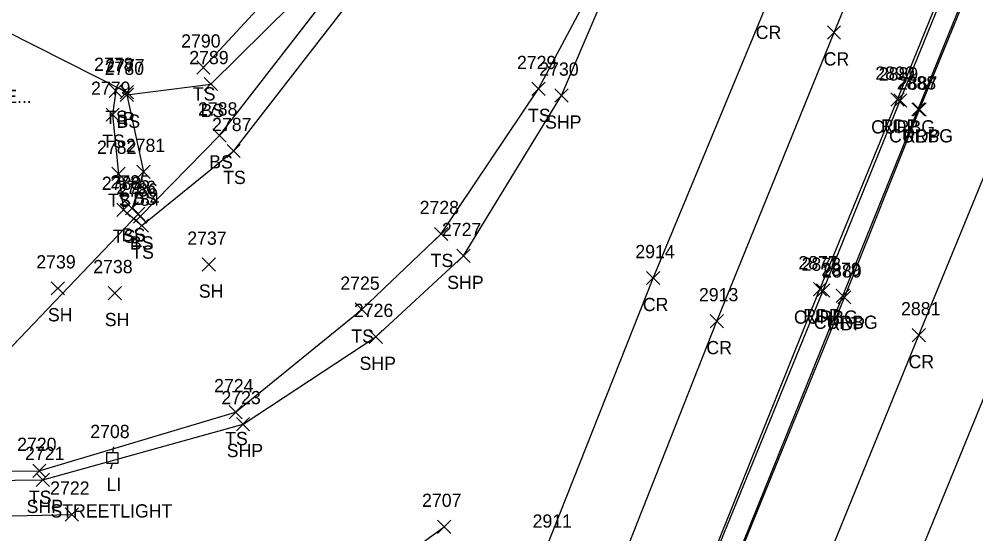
# Model space of a CAD drawing. Extents: x 1623612 to 1625808, y 621345 to 627748.
# Drawn here: x 1624694.8 to 1624839.4, y 626487.2 to 626565 of the extents above; entities that cross this region are included whole.
import ezdxf

# ---------------------------------------------------------------- set-up
doc = ezdxf.new("R2010")
doc.units = 0
for name, color, linetype in [('D_A', 7, 'Continuous'), ('D_I', 7, 'Continuous'), ('D_TIC', 7, 'Continuous'), ('DCP', 7, 'Continuous'), ('L_A', 7, 'Continuous'), ('L_I', 7, 'Continuous'), ('L_TIC', 7, 'Continuous'), ('LELB', 7, 'Continuous'), ('M_C', 7, 'Continuous'), ('P_A', 7, 'Continuous'), ('P_I', 7, 'Continuous'), ('P_TIC', 7, 'Continuous'), ('PET', 7, 'Continuous'), ('PRC', 7, 'Continuous'), ('PSP', 7, 'Continuous'), ('R_A', 7, 'Continuous'), ('R_I', 7, 'Continuous'), ('R_TIC', 7, 'Continuous'), ('RC', 7, 'Continuous'), ('U_A', 7, 'Continuous'), ('U_C', 7, 'Continuous'), ('U_I', 7, 'Continuous'), ('ULP', 7, 'Continuous')]:
    doc.layers.add(name, color=color, linetype=linetype)

msp = doc.modelspace()

# ---------------------------------------------------------------- linework, layer by layer
at = {"layer": 'D_TIC'}
for points in [[(1624710.06, 626552.97), (1624712.06, 626554.97)], [(1624712.06, 626552.97), (1624710.06, 626554.97)], [(1624711.81, 626534.59), (1624713.81, 626536.59)], [(1624713.81, 626534.59), (1624711.81, 626536.59)]]:
    msp.add_lwpolyline(points, dxfattribs=at)
at = {"layer": 'DCP'}
for points in [[(1624498.55, 626661.39), (1624711.06, 626553.97)], [(1624600.74, 626418.24), (1624712.81, 626535.59)]]:
    msp.add_lwpolyline(points, dxfattribs=at)
at = {"layer": 'L_TIC'}
for points in [[(1624721.63, 626556.7), (1624723.63, 626558.7)], [(1624723.63, 626556.7), (1624721.63, 626558.7)], [(1624722.76, 626554.19), (1624724.76, 626556.19)], [(1624724.76, 626554.19), (1624722.76, 626556.19)], [(1624772.28, 626553.45), (1624774.28, 626555.45)], [(1624774.28, 626553.45), (1624772.28, 626555.45)], [(1624708.38, 626553.17), (1624710.38, 626555.17)], [(1624710.38, 626553.17), (1624708.38, 626555.17)], [(1624710.07, 626552.57), (1624712.07, 626554.57)], [(1624712.07, 626552.57), (1624710.07, 626554.57)], [(1624710.07, 626552.57), (1624712.07, 626554.57)], [(1624712.07, 626552.57), (1624710.07, 626554.57)], [(1624707.92, 626549.56), (1624709.92, 626551.56)], [(1624709.92, 626549.56), (1624707.92, 626551.56)], [(1624724.08, 626546.43), (1624726.08, 626548.43)], [(1624726.08, 626546.43), (1624724.08, 626548.43)], [(1624726.21, 626544.08), (1624728.21, 626546.08)], [(1624728.21, 626544.08), (1624726.21, 626546.08)], [(1624708.82, 626540.64), (1624710.82, 626542.64)], [(1624710.82, 626540.64), (1624708.82, 626542.64)], [(1624712.6, 626540.93), (1624714.6, 626542.93)], [(1624714.6, 626540.93), (1624712.6, 626542.93)], [(1624709.55, 626535.2), (1624711.55, 626537.2)], [(1624711.55, 626535.2), (1624709.55, 626537.2)], [(1624710.85, 626535.41), (1624712.85, 626537.41)], [(1624712.85, 626535.41), (1624710.85, 626537.41)], [(1624712.09, 626534.19), (1624714.09, 626536.19)], [(1624714.09, 626534.19), (1624712.09, 626536.19)], [(1624712.34, 626532.8), (1624714.34, 626534.8)], [(1624714.34, 626532.8), (1624712.34, 626534.8)], [(1624757.57, 626531.54), (1624759.57, 626533.54)], [(1624759.57, 626531.54), (1624757.57, 626533.54)], [(1624722.46, 626526.91), (1624724.46, 626528.91)], [(1624724.46, 626526.91), (1624722.46, 626528.91)], [(1624699.65, 626523.33), (1624701.65, 626525.33)], [(1624701.65, 626523.33), (1624699.65, 626525.33)], [(1624708.25, 626522.61), (1624710.25, 626524.61)], [(1624710.25, 626522.61), (1624708.25, 626524.61)], [(1624745.58, 626520.11), (1624747.58, 626522.11)], [(1624747.58, 626520.11), (1624745.58, 626522.11)], [(1624726.51, 626504.63), (1624728.51, 626506.63)], [(1624728.51, 626504.63), (1624726.51, 626506.63)], [(1624696.84, 626495.76), (1624698.84, 626497.76)], [(1624698.84, 626495.76), (1624696.84, 626497.76)]]:
    msp.add_lwpolyline(points, dxfattribs=at)
at = {"layer": 'LELB'}
for points in [[(1624615.9, 626533.68), (1624628.34, 626517.81), (1624651.68, 626503.49), (1624672.86, 626496.66), (1624697.84, 626496.76), (1624727.51, 626505.63), (1624746.58, 626521.11), (1624758.57, 626532.54), (1624773.28, 626554.45), (1624786.86, 626579.99), (1624794.42, 626601.79), (1624793.58, 626616.57), (1624811.15, 626643.21), (1624828.1, 626685.55), (1624843.97, 626725.86), (1624856.06, 626759.93), (1624861.86, 626782.94), (1624871.06, 626797.23), (1624885.45, 626829.9), (1624902.65, 626871.21)], [(1624711.07, 626553.57), (1624723.76, 626555.19), (1624748.34, 626579.52), (1624752.93, 626596.28), (1624756.89, 626622.13)], [(1624711.07, 626553.57), (1624713.6, 626541.93), (1624711.85, 626536.41), (1624713.09, 626535.19), (1624725.08, 626547.43), (1624749.36, 626578.73), (1624761.22, 626597.78), (1624770.1, 626619.53)], [(1624709.38, 626554.17), (1624708.92, 626550.56), (1624709.82, 626541.64), (1624710.55, 626536.2), (1624713.34, 626533.8), (1624727.21, 626545.08), (1624752.21, 626577.31), (1624761.22, 626597.78)], [(1624722.63, 626557.7), (1624744.86, 626581.77), (1624752.93, 626596.28)]]:
    msp.add_lwpolyline(points, dxfattribs=at)
at = {"layer": 'P_TIC'}
for points in [[(1624816.93, 626561.99), (1624818.93, 626563.99)], [(1624818.93, 626561.99), (1624816.93, 626563.99)], [(1624775.74, 626552.45), (1624777.74, 626554.45)], [(1624777.74, 626552.45), (1624775.74, 626554.45)], [(1624826.52, 626551.84), (1624828.52, 626553.84)], [(1624828.52, 626551.84), (1624826.52, 626553.84)], [(1624829.85, 626550.33), (1624831.85, 626552.33)], [(1624831.85, 626550.33), (1624829.85, 626552.33)], [(1624760.94, 626528.22), (1624762.94, 626530.22)], [(1624762.94, 626528.22), (1624760.94, 626530.22)], [(1624789.6, 626524.88), (1624791.6, 626526.88)], [(1624791.6, 626524.88), (1624789.6, 626526.88)], [(1624814.81, 626523.2), (1624816.81, 626525.2)], [(1624816.81, 626523.2), (1624814.81, 626525.2)], [(1624818.49, 626521.96), (1624820.49, 626523.96)], [(1624820.49, 626521.96), (1624818.49, 626523.96)], [(1624799.21, 626518.37), (1624801.21, 626520.37)], [(1624801.21, 626518.37), (1624799.21, 626520.37)], [(1624747.69, 626516), (1624749.69, 626518)], [(1624749.69, 626516), (1624747.69, 626518)], [(1624829.75, 626516.25), (1624831.75, 626518.25)], [(1624831.75, 626516.25), (1624829.75, 626518.25)], [(1624727.62, 626502.82), (1624729.62, 626504.82)], [(1624729.62, 626502.82), (1624727.62, 626504.82)], [(1624697.38, 626494.38), (1624699.38, 626496.38)], [(1624699.38, 626494.38), (1624697.38, 626496.38)], [(1624701.74, 626489.16), (1624703.74, 626491.16)], [(1624703.74, 626489.16), (1624701.74, 626491.16)], [(1624758.02, 626487.3), (1624760.02, 626489.3)], [(1624760.02, 626487.3), (1624758.02, 626489.3)]]:
    msp.add_lwpolyline(points, dxfattribs=at)
at = {"layer": 'PET'}
for points in [[(1624766.73, 626402.72), (1624780.64, 626437.98), (1624798.05, 626480.06), (1624815.81, 626524.2), (1624827.52, 626552.84), (1624846.03, 626598.35), (1624859.48, 626631.2), (1624866.7, 626649.12), (1624872.17, 626667.17), (1624878.33, 626693.72), (1624888.34, 626729.13), (1624901.95, 626767.65), (1624921.26, 626815.38), (1624932.49, 626843.12), (1624948.41, 626882.32), (1624965.05, 626923.7), (1624979.42, 626958.68), (1624996.36, 626998.74), (1625014.07, 627035.12), (1625037.87, 627077.32), (1625060.67, 627111.97), (1625086.82, 627148.78)], [(1624766.73, 626402.72), (1624766.83, 626400.8), (1624768.74, 626400.13), (1624770.3, 626401.2), (1624784.4, 626436.06), (1624801.24, 626478.11), (1624819.49, 626522.96), (1624830.85, 626551.33), (1624849.51, 626596.84), (1624862.82, 626629.63), (1624870.03, 626647.48), (1624887.2, 626689.75), (1624900.85, 626722.92), (1624916.26, 626761.13), (1624935.59, 626808.93), (1624946.63, 626835.79), (1624962.93, 626876.24), (1624979.58, 626917.12), (1624994.1, 626953.25), (1625010.3, 626991.9), (1625027.96, 627028.75), (1625048.74, 627069.01), (1625070.59, 627104.96), (1625095.62, 627141.4)], [(1624211.36, 626948.94), (1624238.72, 626919.55), (1624262.36, 626893.71), (1624286.05, 626868.28), (1624309.88, 626842.73), (1624340.2, 626808.47), (1624365.34, 626781.16), (1624395.18, 626750.47), (1624419.59, 626724.64), (1624445.91, 626697.02), (1624473.1, 626668.14), (1624507.26, 626632.06), (1624527.99, 626609.86), (1624550.6, 626585.36), (1624578.26, 626556.05), (1624603.3, 626530.62), (1624620.59, 626513.39), (1624649.07, 626495.66), (1624671.18, 626489.46), (1624702.74, 626490.16)], [(1624787.66, 626371.25), (1624792.4, 626386.87), (1624807.67, 626426.99), (1624823.62, 626466.45), (1624842.65, 626512.83), (1624858.28, 626551.42), (1624873.9, 626593.46)]]:
    msp.add_lwpolyline(points, dxfattribs=at)
at = {"layer": 'PRC'}
for points in [[(1624734.72, 626386.78), (1624744.9, 626412.05), (1624760.66, 626450.1), (1624774.5, 626485.17), (1624790.6, 626525.88), (1624807.67, 626567), (1624823.36, 626605.3), (1624843.35, 626654.29), (1624857.69, 626692.78)], [(1624746.25, 626379.72), (1624755.28, 626407.62), (1624769.23, 626442.41), (1624785.45, 626481.97), (1624800.21, 626519.37), (1624817.93, 626562.99), (1624833.55, 626600.88), (1624853.94, 626650.59), (1624866.71, 626682.78)], [(1624769.71, 626365.07), (1624780.07, 626390.91), (1624796.16, 626430.92), (1624812.27, 626471.88), (1624830.75, 626517.25), (1624847.51, 626558.11), (1624861.26, 626592.1)], [(1624657.54, 626467.38), (1624680.7, 626465.41), (1624702.49, 626466.85), (1624727.83, 626471.96), (1624748.65, 626480.73), (1624759.02, 626488.3)]]:
    msp.add_lwpolyline(points, dxfattribs=at)
at = {"layer": 'PSP'}
msp.add_lwpolyline([(1624672.81, 626495.1), (1624698.38, 626495.38), (1624728.62, 626503.82), (1624748.69, 626517), (1624761.94, 626529.22), (1624776.74, 626553.45), (1624787.7, 626579.04), (1624801.89, 626613.1), (1624814.47, 626641.62), (1624831.92, 626684.63), (1624847.73, 626724.26), (1624860.96, 626758.74), (1624875.23, 626795.53), (1624888.44, 626828.31), (1624904.99, 626870.39)], dxfattribs=at)
at = {"layer": 'R_TIC'}
for points in [[(1624826.95, 626551.72), (1624828.95, 626553.72)], [(1624828.95, 626551.72), (1624826.95, 626553.72)], [(1624829.67, 626550.37), (1624831.67, 626552.37)], [(1624831.67, 626550.37), (1624829.67, 626552.37)], [(1624815.29, 626522.98), (1624817.29, 626524.98)], [(1624817.29, 626522.98), (1624815.29, 626524.98)], [(1624818.28, 626522.2), (1624820.28, 626524.2)], [(1624820.28, 626522.2), (1624818.28, 626524.2)]]:
    msp.add_lwpolyline(points, dxfattribs=at)
at = {"layer": 'RC'}
for points in [[(1624767.13, 626402.39), (1624781.22, 626437.68), (1624798.28, 626479.82), (1624816.29, 626523.98), (1624827.95, 626552.72), (1624846.41, 626598.09), (1624859.85, 626631.15), (1624867.05, 626649.04), (1624872.5, 626667.1), (1624878.6, 626693.46), (1624888.65, 626729.07), (1624902.23, 626767.49), (1624921.49, 626815.28), (1624932.62, 626843.03), (1624948.65, 626882.09), (1624965.45, 626923.58), (1624979.81, 626958.53), (1624996.62, 626998.96), (1625014.22, 627035.04), (1625038.15, 627077.1), (1625060.78, 627111.92), (1625087.16, 627148.54)], [(1624767.13, 626402.39), (1624767.37, 626401.42), (1624768.69, 626400.62), (1624769.87, 626401.46), (1624784.13, 626436.2), (1624801.08, 626478.17), (1624819.28, 626523.2), (1624830.67, 626551.37), (1624849.2, 626596.97), (1624862.54, 626629.65), (1624869.78, 626647.63), (1624886.89, 626689.79), (1624900.54, 626723.06), (1624916.05, 626761.33), (1624935.24, 626808.75), (1624946.34, 626835.89), (1624962.53, 626876.37), (1624979.31, 626917.29), (1624993.83, 626953.39), (1625009.94, 626991.92), (1625027.68, 627028.97), (1625048.28, 627069.21), (1625070.34, 627105.18), (1625095.35, 627141.59)]]:
    msp.add_lwpolyline(points, dxfattribs=at)
at = {"layer": 'ULP'}
for p, q in [((1624709.05, 626500.37), (1624708.88, 626499.53)), ((1624708.05, 626497.87), (1624708.05, 626499.53)), ((1624708.05, 626499.53), (1624709.71, 626499.53)), ((1624709.71, 626499.53), (1624709.71, 626497.87)), ((1624709.71, 626497.87), (1624708.05, 626497.87)), ((1624708.63, 626497.03), (1624708.88, 626497.87)), ((1624708.88, 626498.7), (1624708.88, 626498.7))]:
    msp.add_line(p, q, dxfattribs=at)

# ---------------------------------------------------------------- texts
at = {"layer": 'D_A'}
for p in [(1624710.44, 626548.97), (1624712.19, 626530.59)]:
    msp.add_text('P', height=2, dxfattribs=at).set_placement(p)
at = {"layer": 'D_I'}
for s, p in [('2777', (1624707.8, 626556.97)), ('2736', (1624709.5, 626538.59))]:
    msp.add_text(s, height=2, dxfattribs=at).set_placement(p)
at = {"layer": 'L_A'}
for s, p in [('TS', (1624721.04, 626552.7)), ('TS', (1624707.79, 626549.17)), ('BS', (1624722.2, 626550.19)), ('TS', (1624771.69, 626549.45)), ('BS', (1624709.51, 626548.57)), ('BS', (1624709.51, 626548.57)), ('TS', (1624707.33, 626545.56)), ('BS', (1624723.52, 626542.43)), ('TS', (1624725.62, 626540.08)), ('TS', (1624708.23, 626536.64)), ('BS', (1624712.04, 626536.93)), ('TS', (1624708.96, 626531.2)), ('BS', (1624710.29, 626531.41)), ('BS', (1624711.54, 626530.19)), ('TS', (1624711.74, 626528.8)), ('TS', (1624756.98, 626527.54)), ('SH', (1624721.95, 626522.91)), ('SH', (1624699.14, 626519.33)), ('SH', (1624707.73, 626518.61)), ('TS', (1624744.99, 626516.11)), ('TS', (1624725.92, 626500.63)), ('TS', (1624696.25, 626491.76))]:
    msp.add_text(s, height=2, dxfattribs=at).set_placement(p)
at = {"layer": 'L_I'}
for s, p in [('2790', (1624719.28, 626560.7)), ('2789', (1624720.5, 626558.19)), ('2778', (1624706.12, 626557.17)), ('2780', (1624707.72, 626556.57)), ('2780', (1624707.72, 626556.57)), ('2729', (1624770.02, 626557.45)), ('2779', (1624705.66, 626553.56)), ('2788', (1624721.82, 626550.43)), ('2787', (1624723.95, 626548.08)), ('2782', (1624706.56, 626544.64)), ('2781', (1624710.91, 626544.93)), ('2783', (1624707.29, 626539.2)), ('2785', (1624708.59, 626539.41)), ('2786', (1624709.78, 626538.19)), ('2784', (1624710.08, 626536.8)), ('2728', (1624755.31, 626535.54)), ('2737', (1624720.2, 626530.91)), ('2739', (1624697.39, 626527.33)), ('2738', (1624705.99, 626526.61)), ('2725', (1624743.32, 626524.11)), ('2724', (1624724.25, 626508.63)), ('2720', (1624694.49, 626499.76))]:
    msp.add_text(s, height=2, dxfattribs=at).set_placement(p)
at = {"layer": 'M_C'}
msp.add_text('ENCLOSED IN PVC PIPE...', height=2, dxfattribs=at).set_placement((1624663.26, 626552.33))
at = {"layer": 'P_A'}
for s, p in [('CR', (1624806.1, 626562)), ('CR', (1624816.36, 626557.99)), ('SHP', (1624774.27, 626548.45)), ('RDP', (1624825.01, 626547.84)), ('RDP', (1624828.34, 626546.33)), ('SHP', (1624759.48, 626524.22)), ('CR', (1624789.04, 626520.88)), ('RDP', (1624813.3, 626519.2)), ('RDP', (1624816.97, 626517.96)), ('CR', (1624798.64, 626514.37)), ('SHP', (1624746.23, 626512)), ('CR', (1624829.19, 626512.25)), ('SHP', (1624726.16, 626498.82)), ('SHP', (1624695.92, 626490.38))]:
    msp.add_text(s, height=2, dxfattribs=at).set_placement(p)
at = {"layer": 'P_I'}
for s, p in [('2730', (1624773.39, 626556.45)), ('2890', (1624824.17, 626555.84)), ('2887', (1624827.59, 626554.33)), ('2727', (1624758.68, 626532.22)), ('2914', (1624787.91, 626528.88)), ('2877', (1624812.55, 626527.2)), ('2880', (1624816.14, 626525.96)), ('2913', (1624797.52, 626522.37)), ('2726', (1624745.38, 626520)), ('2881', (1624828.06, 626520.25)), ('2723', (1624725.36, 626506.82)), ('2721', (1624695.69, 626498.38)), ('2722', (1624699.48, 626493.16)), ('2707', (1624755.68, 626491.3)), ('2911', (1624772.38, 626488.17))]:
    msp.add_text(s, height=2, dxfattribs=at).set_placement(p)
at = {"layer": 'R_A'}
for p in [(1624823.54, 626547.72), (1624826.25, 626546.37), (1624811.87, 626518.98), (1624814.87, 626518.2)]:
    msp.add_text('CURBG', height=2, dxfattribs=at).set_placement(p)
at = {"layer": 'R_I'}
for s, p in [('2889', (1624824.69, 626555.72)), ('2888', (1624827.41, 626554.37)), ('2878', (1624813.03, 626526.98)), ('2879', (1624816.02, 626526.2))]:
    msp.add_text(s, height=2, dxfattribs=at).set_placement(p)
at = {"layer": 'U_A'}
msp.add_text('LI', height=2, dxfattribs=at).set_placement((1624707.98, 626493.7))
at = {"layer": 'U_C'}
msp.add_text('STREETLIGHT', height=2, dxfattribs=at).set_placement((1624699.52, 626489.7))
at = {"layer": 'U_I'}
msp.add_text('2708', height=2, dxfattribs=at).set_placement((1624705.54, 626501.7))

doc.saveas('drawing.dxf')
